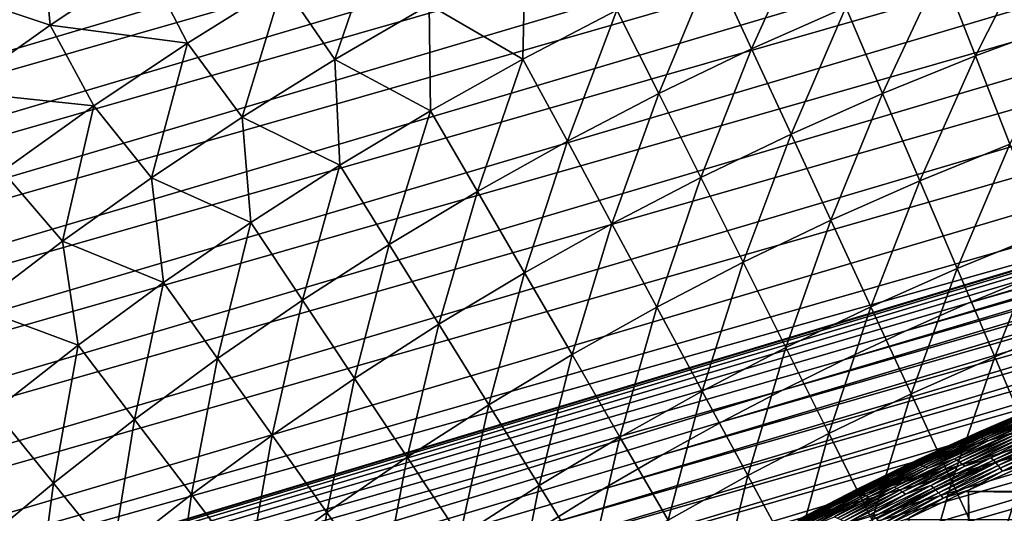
# Model space of a CAD drawing. Header units: millimetres. Extents: x -50 to 50, y -50 to 50.
# Tile 480 of 562: x -21.9 to -11.8, y 26.4 to 31.4. Entities that reach past the tile are written whole.
import ezdxf

# ---------------------------------------------------------------- set-up
doc = ezdxf.new("R2010")
doc.units = ezdxf.units.MM
doc.header["$LTSCALE"] = 65.185185
for name, color, linetype in [('1', 7, 'CONTINUOUS'), ('2', 7, 'CONTINUOUS'), ('29', 7, 'CONTINUOUS'), ('36', 7, 'CONTINUOUS'), ('39', 7, 'CONTINUOUS'), ('45', 7, 'CONTINUOUS'), ('46', 7, 'CONTINUOUS')]:
    doc.layers.add(name, color=color, linetype=linetype)

msp = doc.modelspace()

# ---------------------------------------------------------------- linework, layer by layer
at = {"layer": '1', "color": 7, "linetype": 'Continuous', "true_color": 0xf5f5f5}
for points in [[(-11.585, 26.858), (12.207, 26.581), (-12.207, 26.581), (-11.585, 26.858)], [(-12.207, 26.581), (12.823, 26.29), (-12.823, 26.29), (-12.207, 26.581)], [(12.207, 26.581), (12.823, 26.29), (-12.207, 26.581), (12.207, 26.581)]]:
    msp.add_3dface(points, dxfattribs=at)
at = {"layer": '2', "color": 7, "linetype": 'Continuous', "true_color": 0xf5f5f5}
for points in [[(-11.557, 26.87, 4.3), (-12.174, 26.596, 4.3), (-11.646, -19.363, 4.3), (-11.557, 26.87, 4.3)], [(-12.174, 26.596, 4.3), (-12.785, 26.308, 4.3), (-12.327, -19.212, 4.3), (-12.174, 26.596, 4.3)], [(-12.154, -19.239, 4.3), (-12.174, 26.596, 4.3), (-12.327, -19.212, 4.3), (-12.154, -19.239, 4.3)], [(-11.983, -19.273, 4.3), (-12.174, 26.596, 4.3), (-12.154, -19.239, 4.3), (-11.983, -19.273, 4.3)], [(-11.814, -19.314, 4.3), (-12.174, 26.596, 4.3), (-11.983, -19.273, 4.3), (-11.814, -19.314, 4.3)], [(-11.646, -19.363, 4.3), (-12.174, 26.596, 4.3), (-11.814, -19.314, 4.3), (-11.646, -19.363, 4.3)]]:
    msp.add_3dface(points, dxfattribs=at)
at = {"layer": '29', "color": 7, "linetype": 'Continuous', "true_color": 0xf5f5f5}
for points in [[(-12.07, 27.191, 3.8), (-12.052, 27.198, 3.836), (-11.439, 27.463, 3.8), (-12.07, 27.191, 3.8)], [(-12.052, 27.198, 3.836), (-12.033, 27.202, 3.871), (-11.424, 27.468, 3.836), (-12.052, 27.198, 3.836)], [(-12.052, 27.198, 3.836), (-11.424, 27.468, 3.836), (-11.439, 27.463, 3.8), (-12.052, 27.198, 3.836)], [(-12.033, 27.202, 3.871), (-11.408, 27.47, 3.871), (-11.424, 27.468, 3.836), (-12.033, 27.202, 3.871)], [(-12.033, 27.202, 3.871), (-12.014, 27.204, 3.906), (-11.408, 27.47, 3.871), (-12.033, 27.202, 3.871)], [(-12.014, 27.204, 3.906), (-11.391, 27.47, 3.906), (-11.408, 27.47, 3.871), (-12.014, 27.204, 3.906)], [(-12.014, 27.204, 3.906), (-11.738, 27.314, 3.941), (-11.391, 27.47, 3.906), (-12.014, 27.204, 3.906)], [(-12.044, 27.136, 4.04), (-11.415, 27.407, 4.04), (-11.697, 27.305, 4.008), (-12.044, 27.136, 4.04)], [(-12.044, 27.136, 4.04), (-12.021, 27.126, 4.071), (-11.415, 27.407, 4.04), (-12.044, 27.136, 4.04)], [(-12.021, 27.126, 4.071), (-11.394, 27.395, 4.071), (-11.415, 27.407, 4.04), (-12.021, 27.126, 4.071)], [(-12.021, 27.126, 4.071), (-11.997, 27.115, 4.1), (-11.394, 27.395, 4.071), (-12.021, 27.126, 4.071)], [(-11.997, 27.115, 4.1), (-11.373, 27.382, 4.1), (-11.394, 27.395, 4.071), (-11.997, 27.115, 4.1)], [(-11.997, 27.115, 4.1), (-11.972, 27.101, 4.128), (-11.373, 27.382, 4.1), (-11.997, 27.115, 4.1)], [(-11.972, 27.101, 4.128), (-11.352, 27.367, 4.128), (-11.373, 27.382, 4.1), (-11.972, 27.101, 4.128)], [(-11.972, 27.101, 4.128), (-11.695, 27.195, 4.154), (-11.352, 27.367, 4.128), (-11.972, 27.101, 4.128)], [(-12.364, 27.037, 3.941), (-11.738, 27.314, 3.941), (-12.014, 27.204, 3.906), (-12.364, 27.037, 3.941)], [(-12.364, 27.037, 3.941), (-12.341, 27.035, 3.975), (-11.738, 27.314, 3.941), (-12.364, 27.037, 3.941)], [(-12.341, 27.035, 3.975), (-11.718, 27.311, 3.975), (-11.738, 27.314, 3.941), (-12.341, 27.035, 3.975)], [(-12.341, 27.035, 3.975), (-12.317, 27.031, 4.008), (-11.718, 27.311, 3.975), (-12.341, 27.035, 3.975)], [(-12.317, 27.031, 4.008), (-11.697, 27.305, 4.008), (-11.718, 27.311, 3.975), (-12.317, 27.031, 4.008)], [(-12.317, 27.031, 4.008), (-12.044, 27.136, 4.04), (-11.697, 27.305, 4.008), (-12.317, 27.031, 4.008)], [(-12.695, 26.905, 3.8), (-12.674, 26.914, 3.836), (-12.07, 27.191, 3.8), (-12.695, 26.905, 3.8)], [(-12.674, 26.914, 3.836), (-12.653, 26.92, 3.871), (-12.052, 27.198, 3.836), (-12.674, 26.914, 3.836)], [(-12.674, 26.914, 3.836), (-12.052, 27.198, 3.836), (-12.07, 27.191, 3.8), (-12.674, 26.914, 3.836)], [(-12.653, 26.92, 3.871), (-12.033, 27.202, 3.871), (-12.052, 27.198, 3.836), (-12.653, 26.92, 3.871)], [(-12.653, 26.92, 3.871), (-12.63, 26.923, 3.906), (-12.033, 27.202, 3.871), (-12.653, 26.92, 3.871)], [(-12.63, 26.923, 3.906), (-12.014, 27.204, 3.906), (-12.033, 27.202, 3.871), (-12.63, 26.923, 3.906)], [(-12.63, 26.923, 3.906), (-12.364, 27.037, 3.941), (-12.014, 27.204, 3.906), (-12.63, 26.923, 3.906)], [(-12.319, 26.918, 4.154), (-12.293, 26.902, 4.178), (-11.695, 27.195, 4.154), (-12.319, 26.918, 4.154)], [(-12.319, 26.918, 4.154), (-11.695, 27.195, 4.154), (-11.972, 27.101, 4.128), (-12.319, 26.918, 4.154)], [(-12.293, 26.902, 4.178), (-11.671, 27.177, 4.178), (-11.695, 27.195, 4.154), (-12.293, 26.902, 4.178)], [(-12.293, 26.902, 4.178), (-12.266, 26.883, 4.201), (-11.671, 27.177, 4.178), (-12.293, 26.902, 4.178)], [(-12.266, 26.883, 4.201), (-11.648, 27.157, 4.201), (-11.671, 27.177, 4.178), (-12.266, 26.883, 4.201)], [(-12.266, 26.883, 4.201), (-12.24, 26.863, 4.221), (-11.648, 27.157, 4.201), (-12.266, 26.883, 4.201)], [(-12.24, 26.863, 4.221), (-11.624, 27.135, 4.221), (-11.648, 27.157, 4.201), (-12.24, 26.863, 4.221)], [(-11.944, 26.927, 4.255), (-11.919, 26.902, 4.269), (-11.321, 27.195, 4.255), (-11.944, 26.927, 4.255)], [(-11.944, 26.927, 4.255), (-11.321, 27.195, 4.255), (-11.6, 27.112, 4.239), (-11.944, 26.927, 4.255)], [(-11.919, 26.902, 4.269), (-11.298, 27.169, 4.269), (-11.321, 27.195, 4.255), (-11.919, 26.902, 4.269)], [(-11.919, 26.902, 4.269), (-11.895, 26.876, 4.28), (-11.298, 27.169, 4.269), (-11.919, 26.902, 4.269)], [(-11.895, 26.876, 4.28), (-11.276, 27.141, 4.28), (-11.298, 27.169, 4.269), (-11.895, 26.876, 4.28)], [(-11.895, 26.876, 4.28), (-11.871, 26.848, 4.289), (-11.276, 27.141, 4.28), (-11.895, 26.876, 4.28)], [(-11.871, 26.848, 4.289), (-11.255, 27.112, 4.289), (-11.276, 27.141, 4.28), (-11.871, 26.848, 4.289)], [(-12.667, 26.851, 4.04), (-12.044, 27.136, 4.04), (-12.317, 27.031, 4.008), (-12.667, 26.851, 4.04)], [(-12.667, 26.851, 4.04), (-12.641, 26.843, 4.071), (-12.044, 27.136, 4.04), (-12.667, 26.851, 4.04)], [(-12.641, 26.843, 4.071), (-12.021, 27.126, 4.071), (-12.044, 27.136, 4.04), (-12.641, 26.843, 4.071)], [(-12.641, 26.843, 4.071), (-12.614, 26.833, 4.1), (-12.021, 27.126, 4.071), (-12.641, 26.843, 4.071)], [(-12.614, 26.833, 4.1), (-11.997, 27.115, 4.1), (-12.021, 27.126, 4.071), (-12.614, 26.833, 4.1)], [(-12.614, 26.833, 4.1), (-12.587, 26.821, 4.128), (-11.997, 27.115, 4.1), (-12.614, 26.833, 4.1)], [(-12.587, 26.821, 4.128), (-11.972, 27.101, 4.128), (-11.997, 27.115, 4.1), (-12.587, 26.821, 4.128)], [(-12.587, 26.821, 4.128), (-12.319, 26.918, 4.154), (-11.972, 27.101, 4.128), (-12.587, 26.821, 4.128)], [(-12.24, 26.863, 4.221), (-12.213, 26.841, 4.239), (-11.624, 27.135, 4.221), (-12.24, 26.863, 4.221)], [(-12.213, 26.841, 4.239), (-11.6, 27.112, 4.239), (-11.624, 27.135, 4.221), (-12.213, 26.841, 4.239)], [(-12.213, 26.841, 4.239), (-11.944, 26.927, 4.255), (-11.6, 27.112, 4.239), (-12.213, 26.841, 4.239)], [(-11.871, 26.848, 4.289), (-11.848, 26.82, 4.295), (-11.255, 27.112, 4.289), (-11.871, 26.848, 4.289)], [(-11.848, 26.82, 4.295), (-11.234, 27.083, 4.295), (-11.255, 27.112, 4.289), (-11.848, 26.82, 4.295)], [(-11.848, 26.82, 4.295), (-11.826, 26.791, 4.299), (-11.234, 27.083, 4.295), (-11.848, 26.82, 4.295)], [(-11.826, 26.791, 4.299), (-11.214, 27.053, 4.299), (-11.234, 27.083, 4.295), (-11.826, 26.791, 4.299)], [(-11.826, 26.791, 4.299), (-11.557, 26.87, 4.3), (-11.214, 27.053, 4.299), (-11.826, 26.791, 4.299)], [(-12.983, 26.745, 3.941), (-12.364, 27.037, 3.941), (-12.63, 26.923, 3.906), (-12.983, 26.745, 3.941)], [(-12.983, 26.745, 3.941), (-12.957, 26.745, 3.975), (-12.364, 27.037, 3.941), (-12.983, 26.745, 3.941)], [(-12.957, 26.745, 3.975), (-12.341, 27.035, 3.975), (-12.364, 27.037, 3.941), (-12.957, 26.745, 3.975)], [(-12.957, 26.745, 3.975), (-12.93, 26.743, 4.008), (-12.341, 27.035, 3.975), (-12.957, 26.745, 3.975)], [(-12.93, 26.743, 4.008), (-12.317, 27.031, 4.008), (-12.341, 27.035, 3.975), (-12.93, 26.743, 4.008)], [(-12.93, 26.743, 4.008), (-12.667, 26.851, 4.04), (-12.317, 27.031, 4.008), (-12.93, 26.743, 4.008)], [(-13.313, 26.605, 3.8), (-13.289, 26.615, 3.836), (-12.695, 26.905, 3.8), (-13.313, 26.605, 3.8)], [(-13.289, 26.615, 3.836), (-13.265, 26.623, 3.871), (-12.674, 26.914, 3.836), (-13.289, 26.615, 3.836)], [(-13.289, 26.615, 3.836), (-12.674, 26.914, 3.836), (-12.695, 26.905, 3.8), (-13.289, 26.615, 3.836)], [(-13.284, 26.551, 4.04), (-12.667, 26.851, 4.04), (-12.93, 26.743, 4.008), (-13.284, 26.551, 4.04)], [(-13.284, 26.551, 4.04), (-13.254, 26.545, 4.071), (-12.667, 26.851, 4.04), (-13.284, 26.551, 4.04)], [(-13.265, 26.623, 3.871), (-12.653, 26.92, 3.871), (-12.674, 26.914, 3.836), (-13.265, 26.623, 3.871)], [(-13.265, 26.623, 3.871), (-13.24, 26.629, 3.906), (-12.653, 26.92, 3.871), (-13.265, 26.623, 3.871)], [(-13.254, 26.545, 4.071), (-12.641, 26.843, 4.071), (-12.667, 26.851, 4.04), (-13.254, 26.545, 4.071)], [(-13.254, 26.545, 4.071), (-13.225, 26.538, 4.1), (-12.641, 26.843, 4.071), (-13.254, 26.545, 4.071)], [(-13.24, 26.629, 3.906), (-12.63, 26.923, 3.906), (-12.653, 26.92, 3.871), (-13.24, 26.629, 3.906)], [(-13.24, 26.629, 3.906), (-12.983, 26.745, 3.941), (-12.63, 26.923, 3.906), (-13.24, 26.629, 3.906)], [(-13.225, 26.538, 4.1), (-12.614, 26.833, 4.1), (-12.641, 26.843, 4.071), (-13.225, 26.538, 4.1)], [(-12.937, 26.627, 4.154), (-12.908, 26.612, 4.178), (-12.319, 26.918, 4.154), (-12.937, 26.627, 4.154)], [(-12.937, 26.627, 4.154), (-12.319, 26.918, 4.154), (-12.587, 26.821, 4.128), (-12.937, 26.627, 4.154)], [(-12.908, 26.612, 4.178), (-12.293, 26.902, 4.178), (-12.319, 26.918, 4.154), (-12.908, 26.612, 4.178)], [(-12.908, 26.612, 4.178), (-12.878, 26.595, 4.201), (-12.293, 26.902, 4.178), (-12.908, 26.612, 4.178)], [(-12.878, 26.595, 4.201), (-12.266, 26.883, 4.201), (-12.293, 26.902, 4.178), (-12.878, 26.595, 4.201)], [(-12.878, 26.595, 4.201), (-12.849, 26.577, 4.221), (-12.266, 26.883, 4.201), (-12.878, 26.595, 4.201)], [(-12.849, 26.577, 4.221), (-12.24, 26.863, 4.221), (-12.266, 26.883, 4.201), (-12.849, 26.577, 4.221)], [(-12.849, 26.577, 4.221), (-12.821, 26.556, 4.239), (-12.24, 26.863, 4.221), (-12.849, 26.577, 4.221)], [(-12.821, 26.556, 4.239), (-12.213, 26.841, 4.239), (-12.24, 26.863, 4.221), (-12.821, 26.556, 4.239)], [(-12.821, 26.556, 4.239), (-12.561, 26.645, 4.255), (-12.213, 26.841, 4.239), (-12.821, 26.556, 4.239)], [(-12.561, 26.645, 4.255), (-12.534, 26.621, 4.269), (-11.944, 26.927, 4.255), (-12.561, 26.645, 4.255)], [(-12.561, 26.645, 4.255), (-11.944, 26.927, 4.255), (-12.213, 26.841, 4.239), (-12.561, 26.645, 4.255)], [(-12.534, 26.621, 4.269), (-11.919, 26.902, 4.269), (-11.944, 26.927, 4.255), (-12.534, 26.621, 4.269)], [(-12.534, 26.621, 4.269), (-12.508, 26.596, 4.28), (-11.919, 26.902, 4.269), (-12.534, 26.621, 4.269)], [(-12.508, 26.596, 4.28), (-11.895, 26.876, 4.28), (-11.919, 26.902, 4.269), (-12.508, 26.596, 4.28)], [(-12.508, 26.596, 4.28), (-12.482, 26.57, 4.289), (-11.895, 26.876, 4.28), (-12.508, 26.596, 4.28)], [(-12.482, 26.57, 4.289), (-11.871, 26.848, 4.289), (-11.895, 26.876, 4.28), (-12.482, 26.57, 4.289)], [(-12.482, 26.57, 4.289), (-12.456, 26.543, 4.295), (-11.871, 26.848, 4.289), (-12.482, 26.57, 4.289)], [(-12.456, 26.543, 4.295), (-11.848, 26.82, 4.295), (-11.871, 26.848, 4.289), (-12.456, 26.543, 4.295)], [(-12.174, 26.596, 4.3), (-11.557, 26.87, 4.3), (-11.826, 26.791, 4.299), (-12.174, 26.596, 4.3)], [(-13.595, 26.439, 3.941), (-12.983, 26.745, 3.941), (-13.24, 26.629, 3.906), (-13.595, 26.439, 3.941)], [(-13.595, 26.439, 3.941), (-13.566, 26.441, 3.975), (-12.983, 26.745, 3.941), (-13.595, 26.439, 3.941)], [(-13.566, 26.441, 3.975), (-13.537, 26.441, 4.008), (-12.957, 26.745, 3.975), (-13.566, 26.441, 3.975)], [(-13.566, 26.441, 3.975), (-12.957, 26.745, 3.975), (-12.983, 26.745, 3.941), (-13.566, 26.441, 3.975)], [(-13.537, 26.441, 4.008), (-12.93, 26.743, 4.008), (-12.957, 26.745, 3.975), (-13.537, 26.441, 4.008)], [(-13.537, 26.441, 4.008), (-13.284, 26.551, 4.04), (-12.93, 26.743, 4.008), (-13.537, 26.441, 4.008)], [(-13.225, 26.538, 4.1), (-13.194, 26.527, 4.128), (-12.614, 26.833, 4.1), (-13.225, 26.538, 4.1)], [(-13.194, 26.527, 4.128), (-12.587, 26.821, 4.128), (-12.614, 26.833, 4.1), (-13.194, 26.527, 4.128)], [(-13.194, 26.527, 4.128), (-12.937, 26.627, 4.154), (-12.587, 26.821, 4.128), (-13.194, 26.527, 4.128)], [(-12.456, 26.543, 4.295), (-12.432, 26.515, 4.299), (-11.848, 26.82, 4.295), (-12.456, 26.543, 4.295)], [(-12.432, 26.515, 4.299), (-11.826, 26.791, 4.299), (-11.848, 26.82, 4.295), (-12.432, 26.515, 4.299)], [(-12.432, 26.515, 4.299), (-12.174, 26.596, 4.3), (-11.826, 26.791, 4.299), (-12.432, 26.515, 4.299)], [(-13.172, 26.348, 4.255), (-13.142, 26.326, 4.269), (-12.561, 26.645, 4.255), (-13.172, 26.348, 4.255)], [(-13.172, 26.348, 4.255), (-12.561, 26.645, 4.255), (-12.821, 26.556, 4.239), (-13.172, 26.348, 4.255)], [(-13.142, 26.326, 4.269), (-12.534, 26.621, 4.269), (-12.561, 26.645, 4.255), (-13.142, 26.326, 4.269)], [(-13.923, 26.291, 3.8), (-13.897, 26.303, 3.836), (-13.313, 26.605, 3.8), (-13.923, 26.291, 3.8)], [(-13.897, 26.303, 3.836), (-13.87, 26.313, 3.871), (-13.289, 26.615, 3.836), (-13.897, 26.303, 3.836)], [(-13.897, 26.303, 3.836), (-13.289, 26.615, 3.836), (-13.313, 26.605, 3.8), (-13.897, 26.303, 3.836)], [(-13.893, 26.237, 4.04), (-13.284, 26.551, 4.04), (-13.537, 26.441, 4.008), (-13.893, 26.237, 4.04)], [(-13.893, 26.237, 4.04), (-13.861, 26.234, 4.071), (-13.284, 26.551, 4.04), (-13.893, 26.237, 4.04)], [(-13.87, 26.313, 3.871), (-13.265, 26.623, 3.871), (-13.289, 26.615, 3.836), (-13.87, 26.313, 3.871)], [(-13.87, 26.313, 3.871), (-13.842, 26.321, 3.906), (-13.265, 26.623, 3.871), (-13.87, 26.313, 3.871)], [(-13.861, 26.234, 4.071), (-13.254, 26.545, 4.071), (-13.284, 26.551, 4.04), (-13.861, 26.234, 4.071)], [(-13.861, 26.234, 4.071), (-13.828, 26.228, 4.1), (-13.254, 26.545, 4.071), (-13.861, 26.234, 4.071)], [(-13.842, 26.321, 3.906), (-13.24, 26.629, 3.906), (-13.265, 26.623, 3.871), (-13.842, 26.321, 3.906)], [(-13.842, 26.321, 3.906), (-13.595, 26.439, 3.941), (-13.24, 26.629, 3.906), (-13.842, 26.321, 3.906)], [(-13.828, 26.228, 4.1), (-13.225, 26.538, 4.1), (-13.254, 26.545, 4.071), (-13.828, 26.228, 4.1)], [(-13.828, 26.228, 4.1), (-13.795, 26.22, 4.128), (-13.225, 26.538, 4.1), (-13.828, 26.228, 4.1)], [(-13.795, 26.22, 4.128), (-13.194, 26.527, 4.128), (-13.225, 26.538, 4.1), (-13.795, 26.22, 4.128)], [(-13.547, 26.321, 4.154), (-13.516, 26.308, 4.178), (-12.937, 26.627, 4.154), (-13.547, 26.321, 4.154)], [(-13.547, 26.321, 4.154), (-12.937, 26.627, 4.154), (-13.194, 26.527, 4.128), (-13.547, 26.321, 4.154)], [(-13.516, 26.308, 4.178), (-12.908, 26.612, 4.178), (-12.937, 26.627, 4.154), (-13.516, 26.308, 4.178)], [(-13.516, 26.308, 4.178), (-13.484, 26.294, 4.201), (-12.908, 26.612, 4.178), (-13.516, 26.308, 4.178)], [(-13.484, 26.294, 4.201), (-12.878, 26.595, 4.201), (-12.908, 26.612, 4.178), (-13.484, 26.294, 4.201)], [(-13.484, 26.294, 4.201), (-13.452, 26.277, 4.221), (-12.878, 26.595, 4.201), (-13.484, 26.294, 4.201)], [(-13.452, 26.277, 4.221), (-12.849, 26.577, 4.221), (-12.878, 26.595, 4.201), (-13.452, 26.277, 4.221)], [(-13.452, 26.277, 4.221), (-13.421, 26.258, 4.239), (-12.849, 26.577, 4.221), (-13.452, 26.277, 4.221)], [(-13.421, 26.258, 4.239), (-12.821, 26.556, 4.239), (-12.849, 26.577, 4.221), (-13.421, 26.258, 4.239)], [(-13.421, 26.258, 4.239), (-13.172, 26.348, 4.255), (-12.821, 26.556, 4.239), (-13.421, 26.258, 4.239)], [(-13.142, 26.326, 4.269), (-13.113, 26.303, 4.28), (-12.534, 26.621, 4.269), (-13.142, 26.326, 4.269)], [(-13.113, 26.303, 4.28), (-12.508, 26.596, 4.28), (-12.534, 26.621, 4.269), (-13.113, 26.303, 4.28)], [(-13.113, 26.303, 4.28), (-13.085, 26.278, 4.289), (-12.508, 26.596, 4.28), (-13.113, 26.303, 4.28)], [(-13.085, 26.278, 4.289), (-12.482, 26.57, 4.289), (-12.508, 26.596, 4.28), (-13.085, 26.278, 4.289)], [(-13.085, 26.278, 4.289), (-13.058, 26.252, 4.295), (-12.482, 26.57, 4.289), (-13.085, 26.278, 4.289)], [(-13.058, 26.252, 4.295), (-12.456, 26.543, 4.295), (-12.482, 26.57, 4.289), (-13.058, 26.252, 4.295)], [(-13.058, 26.252, 4.295), (-13.032, 26.226, 4.299), (-12.456, 26.543, 4.295), (-13.058, 26.252, 4.295)], [(-13.032, 26.226, 4.299), (-12.432, 26.515, 4.299), (-12.456, 26.543, 4.295), (-13.032, 26.226, 4.299)], [(-12.785, 26.308, 4.3), (-12.174, 26.596, 4.3), (-12.432, 26.515, 4.299), (-12.785, 26.308, 4.3)], [(-14.2, 26.119, 3.941), (-13.595, 26.439, 3.941), (-13.842, 26.321, 3.906), (-14.2, 26.119, 3.941)], [(-14.2, 26.119, 3.941), (-14.169, 26.123, 3.975), (-13.595, 26.439, 3.941), (-14.2, 26.119, 3.941)], [(-14.169, 26.123, 3.975), (-14.137, 26.125, 4.008), (-13.566, 26.441, 3.975), (-14.169, 26.123, 3.975)], [(-14.169, 26.123, 3.975), (-13.566, 26.441, 3.975), (-13.595, 26.439, 3.941), (-14.169, 26.123, 3.975)], [(-14.137, 26.125, 4.008), (-13.893, 26.237, 4.04), (-13.537, 26.441, 4.008), (-14.137, 26.125, 4.008)], [(-14.137, 26.125, 4.008), (-13.537, 26.441, 4.008), (-13.566, 26.441, 3.975), (-14.137, 26.125, 4.008)], [(-13.795, 26.22, 4.128), (-13.547, 26.321, 4.154), (-13.194, 26.527, 4.128), (-13.795, 26.22, 4.128)], [(-13.032, 26.226, 4.299), (-12.785, 26.308, 4.3), (-12.432, 26.515, 4.299), (-13.032, 26.226, 4.299)]]:
    msp.add_3dface(points, dxfattribs=at)
at = {"layer": '36', "color": 15, "linetype": 'Continuous', "true_color": 0xaf503c}
for points in [[(-22.676, 31.728, -6.655), (-21.681, 32.416, -6.655), (-21.584, 31.362, -7.207), (-22.676, 31.728, -6.655)], [(-21.584, 31.362, -7.207), (-21.681, 32.416, -6.655), (-20.608, 32.012, -7.207), (-21.584, 31.362, -7.207)], [(-14.798, 31.988, -8.783), (-13.806, 32.428, -8.783), (-14.396, 31.12, -9.281), (-14.798, 31.988, -8.783)], [(-14.396, 31.12, -9.281), (-13.806, 32.428, -8.783), (-13.431, 31.548, -9.281), (-14.396, 31.12, -9.281)], [(-19.199, 31.789, -7.746), (-18.202, 32.37, -7.746), (-18.666, 31.01, -8.271), (-19.199, 31.789, -7.746)], [(-18.666, 31.01, -8.271), (-18.202, 32.37, -7.746), (-17.7, 31.572, -8.271), (-18.666, 31.01, -8.271)], [(-12.453, 31.947, -9.281), (-11.464, 32.315, -9.281), (-12.103, 31.049, -9.765), (-12.453, 31.947, -9.281)], [(-12.103, 31.049, -9.765), (-11.464, 32.315, -9.281), (-11.141, 31.406, -9.765), (-12.103, 31.049, -9.765)], [(-17.7, 31.572, -8.271), (-16.716, 32.103, -8.271), (-16.739, 31.016, -8.783), (-17.7, 31.572, -8.271)], [(-16.739, 31.016, -8.783), (-16.716, 32.103, -8.271), (-15.776, 31.517, -8.783), (-16.739, 31.016, -8.783)], [(-21.584, 31.362, -7.207), (-20.608, 32.012, -7.207), (-20.177, 31.178, -7.746), (-21.584, 31.362, -7.207)], [(-20.177, 31.178, -7.746), (-20.608, 32.012, -7.207), (-19.199, 31.789, -7.746), (-20.177, 31.178, -7.746)], [(-15.776, 31.517, -8.783), (-14.798, 31.988, -8.783), (-15.348, 30.662, -9.281), (-15.776, 31.517, -8.783)], [(-15.348, 30.662, -9.281), (-14.798, 31.988, -8.783), (-14.396, 31.12, -9.281), (-15.348, 30.662, -9.281)], [(-13.431, 31.548, -9.281), (-12.453, 31.947, -9.281), (-13.054, 30.661, -9.765), (-13.431, 31.548, -9.281)], [(-13.054, 30.661, -9.765), (-12.453, 31.947, -9.281), (-12.103, 31.049, -9.765), (-13.054, 30.661, -9.765)], [(-20.177, 31.178, -7.746), (-19.199, 31.789, -7.746), (-19.615, 30.419, -8.271), (-20.177, 31.178, -7.746)], [(-19.615, 30.419, -8.271), (-19.199, 31.789, -7.746), (-18.666, 31.01, -8.271), (-19.615, 30.419, -8.271)], [(-22.54, 30.682, -7.207), (-22.676, 31.728, -6.655), (-21.584, 31.362, -7.207), (-22.54, 30.682, -7.207)], [(-18.666, 31.01, -8.271), (-17.7, 31.572, -8.271), (-17.686, 30.486, -8.783), (-18.666, 31.01, -8.271)], [(-17.686, 30.486, -8.783), (-17.7, 31.572, -8.271), (-16.739, 31.016, -8.783), (-17.686, 30.486, -8.783)], [(-16.739, 31.016, -8.783), (-15.776, 31.517, -8.783), (-16.284, 30.174, -9.281), (-16.739, 31.016, -8.783)], [(-16.284, 30.174, -9.281), (-15.776, 31.517, -8.783), (-15.348, 30.662, -9.281), (-16.284, 30.174, -9.281)], [(-14.396, 31.12, -9.281), (-13.431, 31.548, -9.281), (-13.991, 30.245, -9.765), (-14.396, 31.12, -9.281)], [(-13.991, 30.245, -9.765), (-13.431, 31.548, -9.281), (-13.054, 30.661, -9.765), (-13.991, 30.245, -9.765)], [(-12.103, 31.049, -9.765), (-11.141, 31.406, -9.765), (-11.751, 30.144, -10.236), (-12.103, 31.049, -9.765)], [(-22.54, 30.682, -7.207), (-21.584, 31.362, -7.207), (-21.135, 30.536, -7.746), (-22.54, 30.682, -7.207)], [(-21.135, 30.536, -7.746), (-21.584, 31.362, -7.207), (-20.177, 31.178, -7.746), (-21.135, 30.536, -7.746)], [(-21.135, 30.536, -7.746), (-20.177, 31.178, -7.746), (-20.545, 29.799, -8.271), (-21.135, 30.536, -7.746)], [(-20.545, 29.799, -8.271), (-20.177, 31.178, -7.746), (-19.615, 30.419, -8.271), (-20.545, 29.799, -8.271)], [(-15.348, 30.662, -9.281), (-14.396, 31.12, -9.281), (-14.916, 29.8, -9.765), (-15.348, 30.662, -9.281)], [(-14.916, 29.8, -9.765), (-14.396, 31.12, -9.281), (-13.991, 30.245, -9.765), (-14.916, 29.8, -9.765)], [(-19.615, 30.419, -8.271), (-18.666, 31.01, -8.271), (-18.616, 29.927, -8.783), (-19.615, 30.419, -8.271)], [(-18.616, 29.927, -8.783), (-18.666, 31.01, -8.271), (-17.686, 30.486, -8.783), (-18.616, 29.927, -8.783)], [(-17.686, 30.486, -8.783), (-16.739, 31.016, -8.783), (-17.206, 29.659, -9.281), (-17.686, 30.486, -8.783)], [(-17.206, 29.659, -9.281), (-16.739, 31.016, -8.783), (-16.284, 30.174, -9.281), (-17.206, 29.659, -9.281)], [(-13.054, 30.661, -9.765), (-12.103, 31.049, -9.765), (-12.673, 29.768, -10.236), (-13.054, 30.661, -9.765)], [(-12.673, 29.768, -10.236), (-12.103, 31.049, -9.765), (-11.751, 30.144, -10.236), (-12.673, 29.768, -10.236)], [(-22.073, 29.865, -7.746), (-22.54, 30.682, -7.207), (-21.135, 30.536, -7.746), (-22.073, 29.865, -7.746)], [(-16.284, 30.174, -9.281), (-15.348, 30.662, -9.281), (-15.827, 29.326, -9.765), (-16.284, 30.174, -9.281)], [(-15.827, 29.326, -9.765), (-15.348, 30.662, -9.281), (-14.916, 29.8, -9.765), (-15.827, 29.326, -9.765)], [(-13.991, 30.245, -9.765), (-13.054, 30.661, -9.765), (-13.584, 29.364, -10.236), (-13.991, 30.245, -9.765)], [(-13.584, 29.364, -10.236), (-13.054, 30.661, -9.765), (-12.673, 29.768, -10.236), (-13.584, 29.364, -10.236)], [(-22.073, 29.865, -7.746), (-21.135, 30.536, -7.746), (-21.456, 29.15, -8.271), (-22.073, 29.865, -7.746)], [(-21.456, 29.15, -8.271), (-21.135, 30.536, -7.746), (-20.545, 29.799, -8.271), (-21.456, 29.15, -8.271)], [(-18.616, 29.927, -8.783), (-17.686, 30.486, -8.783), (-18.111, 29.115, -9.281), (-18.616, 29.927, -8.783)], [(-18.111, 29.115, -9.281), (-17.686, 30.486, -8.783), (-17.206, 29.659, -9.281), (-18.111, 29.115, -9.281)], [(-20.545, 29.799, -8.271), (-19.615, 30.419, -8.271), (-19.529, 29.34, -8.783), (-20.545, 29.799, -8.271)], [(-19.529, 29.34, -8.783), (-19.615, 30.419, -8.271), (-18.616, 29.927, -8.783), (-19.529, 29.34, -8.783)], [(-17.206, 29.659, -9.281), (-16.284, 30.174, -9.281), (-16.722, 28.825, -9.765), (-17.206, 29.659, -9.281)], [(-16.722, 28.825, -9.765), (-16.284, 30.174, -9.281), (-15.827, 29.326, -9.765), (-16.722, 28.825, -9.765)], [(-14.916, 29.8, -9.765), (-13.991, 30.245, -9.765), (-14.482, 28.932, -10.236), (-14.916, 29.8, -9.765)], [(-14.482, 28.932, -10.236), (-13.991, 30.245, -9.765), (-13.584, 29.364, -10.236), (-14.482, 28.932, -10.236)], [(-12.673, 29.768, -10.236), (-11.751, 30.144, -10.236), (-12.291, 28.869, -10.692), (-12.673, 29.768, -10.236)], [(-12.291, 28.869, -10.692), (-11.751, 30.144, -10.236), (-11.396, 29.233, -10.692), (-12.291, 28.869, -10.692)], [(-22.346, 28.473, -8.271), (-22.073, 29.865, -7.746), (-21.456, 29.15, -8.271), (-22.346, 28.473, -8.271)], [(-19.529, 29.34, -8.783), (-18.616, 29.927, -8.783), (-18.999, 28.543, -9.281), (-19.529, 29.34, -8.783)], [(-18.999, 28.543, -9.281), (-18.616, 29.927, -8.783), (-18.111, 29.115, -9.281), (-18.999, 28.543, -9.281)], [(-21.456, 29.15, -8.271), (-20.545, 29.799, -8.271), (-20.423, 28.725, -8.783), (-21.456, 29.15, -8.271)], [(-20.423, 28.725, -8.783), (-20.545, 29.799, -8.271), (-19.529, 29.34, -8.783), (-20.423, 28.725, -8.783)], [(-15.827, 29.326, -9.765), (-14.916, 29.8, -9.765), (-15.366, 28.472, -10.236), (-15.827, 29.326, -9.765)], [(-15.366, 28.472, -10.236), (-14.916, 29.8, -9.765), (-14.482, 28.932, -10.236), (-15.366, 28.472, -10.236)], [(-13.584, 29.364, -10.236), (-12.673, 29.768, -10.236), (-13.174, 28.477, -10.692), (-13.584, 29.364, -10.236)], [(-13.174, 28.477, -10.692), (-12.673, 29.768, -10.236), (-12.291, 28.869, -10.692), (-13.174, 28.477, -10.692)], [(-18.111, 29.115, -9.281), (-17.206, 29.659, -9.281), (-17.602, 28.296, -9.765), (-18.111, 29.115, -9.281)], [(-17.602, 28.296, -9.765), (-17.206, 29.659, -9.281), (-16.722, 28.825, -9.765), (-17.602, 28.296, -9.765)], [(-14.482, 28.932, -10.236), (-13.584, 29.364, -10.236), (-14.044, 28.058, -10.692), (-14.482, 28.932, -10.236)], [(-14.044, 28.058, -10.692), (-13.584, 29.364, -10.236), (-13.174, 28.477, -10.692), (-14.044, 28.058, -10.692)], [(-20.423, 28.725, -8.783), (-19.529, 29.34, -8.783), (-19.869, 27.945, -9.281), (-20.423, 28.725, -8.783)], [(-19.869, 27.945, -9.281), (-19.529, 29.34, -8.783), (-18.999, 28.543, -9.281), (-19.869, 27.945, -9.281)], [(-16.722, 28.825, -9.765), (-15.827, 29.326, -9.765), (-16.235, 27.985, -10.236), (-16.722, 28.825, -9.765)], [(-16.235, 27.985, -10.236), (-15.827, 29.326, -9.765), (-15.366, 28.472, -10.236), (-16.235, 27.985, -10.236)], [(-12.291, 28.869, -10.692), (-11.396, 29.233, -10.692), (-11.905, 27.964, -11.135), (-12.291, 28.869, -10.692)], [(-11.905, 27.964, -11.135), (-11.396, 29.233, -10.692), (-11.039, 28.317, -11.135), (-11.905, 27.964, -11.135)], [(-22.346, 28.473, -8.271), (-21.456, 29.15, -8.271), (-21.298, 28.082, -8.783), (-22.346, 28.473, -8.271)], [(-21.298, 28.082, -8.783), (-21.456, 29.15, -8.271), (-20.423, 28.725, -8.783), (-21.298, 28.082, -8.783)], [(-18.999, 28.543, -9.281), (-18.111, 29.115, -9.281), (-18.465, 27.741, -9.765), (-18.999, 28.543, -9.281)], [(-18.465, 27.741, -9.765), (-18.111, 29.115, -9.281), (-17.602, 28.296, -9.765), (-18.465, 27.741, -9.765)], [(-15.366, 28.472, -10.236), (-14.482, 28.932, -10.236), (-14.902, 27.612, -10.692), (-15.366, 28.472, -10.236)], [(-14.902, 27.612, -10.692), (-14.482, 28.932, -10.236), (-14.044, 28.058, -10.692), (-14.902, 27.612, -10.692)], [(-13.174, 28.477, -10.692), (-12.291, 28.869, -10.692), (-12.761, 27.584, -11.135), (-13.174, 28.477, -10.692)], [(-12.761, 27.584, -11.135), (-12.291, 28.869, -10.692), (-11.905, 27.964, -11.135), (-12.761, 27.584, -11.135)], [(-17.602, 28.296, -9.765), (-16.722, 28.825, -9.765), (-17.089, 27.472, -10.236), (-17.602, 28.296, -9.765)], [(-17.089, 27.472, -10.236), (-16.722, 28.825, -9.765), (-16.235, 27.985, -10.236), (-17.089, 27.472, -10.236)], [(-21.298, 28.082, -8.783), (-20.423, 28.725, -8.783), (-20.72, 27.32, -9.281), (-21.298, 28.082, -8.783)], [(-20.72, 27.32, -9.281), (-20.423, 28.725, -8.783), (-19.869, 27.945, -9.281), (-20.72, 27.32, -9.281)], [(-22.153, 27.413, -8.783), (-22.346, 28.473, -8.271), (-21.298, 28.082, -8.783), (-22.153, 27.413, -8.783)], [(-19.869, 27.945, -9.281), (-18.999, 28.543, -9.281), (-19.31, 27.159, -9.765), (-19.869, 27.945, -9.281)], [(-19.31, 27.159, -9.765), (-18.999, 28.543, -9.281), (-18.465, 27.741, -9.765), (-19.31, 27.159, -9.765)], [(-16.235, 27.985, -10.236), (-15.366, 28.472, -10.236), (-15.745, 27.14, -10.692), (-16.235, 27.985, -10.236)], [(-15.745, 27.14, -10.692), (-15.366, 28.472, -10.236), (-14.902, 27.612, -10.692), (-15.745, 27.14, -10.692)], [(-14.044, 28.058, -10.692), (-13.174, 28.477, -10.692), (-13.604, 27.178, -11.135), (-14.044, 28.058, -10.692)], [(-13.604, 27.178, -11.135), (-13.174, 28.477, -10.692), (-12.761, 27.584, -11.135), (-13.604, 27.178, -11.135)], [(-18.465, 27.741, -9.765), (-17.602, 28.296, -9.765), (-17.927, 26.933, -10.236), (-18.465, 27.741, -9.765)], [(-17.927, 26.933, -10.236), (-17.602, 28.296, -9.765), (-17.089, 27.472, -10.236), (-17.927, 26.933, -10.236)], [(-11.905, 27.964, -11.135), (-11.039, 28.317, -11.135), (-11.517, 27.053, -11.563), (-11.905, 27.964, -11.135)], [(-22.153, 27.413, -8.783), (-21.298, 28.082, -8.783), (-21.551, 26.669, -9.281), (-22.153, 27.413, -8.783)], [(-21.551, 26.669, -9.281), (-21.298, 28.082, -8.783), (-20.72, 27.32, -9.281), (-21.551, 26.669, -9.281)], [(-14.902, 27.612, -10.692), (-14.044, 28.058, -10.692), (-14.434, 26.746, -11.135), (-14.902, 27.612, -10.692)], [(-14.434, 26.746, -11.135), (-14.044, 28.058, -10.692), (-13.604, 27.178, -11.135), (-14.434, 26.746, -11.135)], [(-17.089, 27.472, -10.236), (-16.235, 27.985, -10.236), (-16.573, 26.642, -10.692), (-17.089, 27.472, -10.236)], [(-16.573, 26.642, -10.692), (-16.235, 27.985, -10.236), (-15.745, 27.14, -10.692), (-16.573, 26.642, -10.692)], [(-12.761, 27.584, -11.135), (-11.905, 27.964, -11.135), (-12.345, 26.685, -11.563), (-12.761, 27.584, -11.135)], [(-12.345, 26.685, -11.563), (-11.905, 27.964, -11.135), (-11.517, 27.053, -11.563), (-12.345, 26.685, -11.563)], [(-20.72, 27.32, -9.281), (-19.869, 27.945, -9.281), (-20.137, 26.552, -9.765), (-20.72, 27.32, -9.281)], [(-20.137, 26.552, -9.765), (-19.869, 27.945, -9.281), (-19.31, 27.159, -9.765), (-20.137, 26.552, -9.765)], [(-19.31, 27.159, -9.765), (-18.465, 27.741, -9.765), (-18.748, 26.368, -10.236), (-19.31, 27.159, -9.765)], [(-18.748, 26.368, -10.236), (-18.465, 27.741, -9.765), (-17.927, 26.933, -10.236), (-18.748, 26.368, -10.236)], [(-15.745, 27.14, -10.692), (-14.902, 27.612, -10.692), (-15.251, 26.289, -11.135), (-15.745, 27.14, -10.692)], [(-15.251, 26.289, -11.135), (-14.902, 27.612, -10.692), (-14.434, 26.746, -11.135), (-15.251, 26.289, -11.135)], [(-13.604, 27.178, -11.135), (-12.761, 27.584, -11.135), (-13.161, 26.293, -11.563), (-13.604, 27.178, -11.135)], [(-13.161, 26.293, -11.563), (-12.761, 27.584, -11.135), (-12.345, 26.685, -11.563), (-13.161, 26.293, -11.563)], [(-17.927, 26.933, -10.236), (-17.089, 27.472, -10.236), (-17.385, 26.119, -10.692), (-17.927, 26.933, -10.236)], [(-17.385, 26.119, -10.692), (-17.089, 27.472, -10.236), (-16.573, 26.642, -10.692), (-17.385, 26.119, -10.692)], [(-22.362, 25.993, -9.281), (-22.153, 27.413, -8.783), (-21.551, 26.669, -9.281), (-22.362, 25.993, -9.281)], [(-21.551, 26.669, -9.281), (-20.72, 27.32, -9.281), (-20.945, 25.919, -9.765), (-21.551, 26.669, -9.281)], [(-20.945, 25.919, -9.765), (-20.72, 27.32, -9.281), (-20.137, 26.552, -9.765), (-20.945, 25.919, -9.765)], [(-20.137, 26.552, -9.765), (-19.31, 27.159, -9.765), (-19.551, 25.778, -10.236), (-20.137, 26.552, -9.765)], [(-19.551, 25.778, -10.236), (-19.31, 27.159, -9.765), (-18.748, 26.368, -10.236), (-19.551, 25.778, -10.236)], [(-16.573, 26.642, -10.692), (-15.745, 27.14, -10.692), (-16.053, 25.807, -11.135), (-16.573, 26.642, -10.692)], [(-16.053, 25.807, -11.135), (-15.745, 27.14, -10.692), (-15.251, 26.289, -11.135), (-16.053, 25.807, -11.135)], [(-14.434, 26.746, -11.135), (-13.604, 27.178, -11.135), (-13.964, 25.875, -11.563), (-14.434, 26.746, -11.135)], [(-13.964, 25.875, -11.563), (-13.604, 27.178, -11.135), (-13.161, 26.293, -11.563), (-13.964, 25.875, -11.563)], [(-12.345, 26.685, -11.563), (-11.517, 27.053, -11.563), (-11.927, 25.781, -11.977), (-12.345, 26.685, -11.563)], [(-11.927, 25.781, -11.977), (-11.517, 27.053, -11.563), (-11.127, 26.136, -11.977), (-11.927, 25.781, -11.977)], [(-18.748, 26.368, -10.236), (-17.927, 26.933, -10.236), (-18.182, 25.572, -10.692), (-18.748, 26.368, -10.236)], [(-18.182, 25.572, -10.692), (-17.927, 26.933, -10.236), (-17.385, 26.119, -10.692), (-18.182, 25.572, -10.692)], [(-15.251, 26.289, -11.135), (-14.434, 26.746, -11.135), (-14.754, 25.433, -11.563), (-15.251, 26.289, -11.135)], [(-14.754, 25.433, -11.563), (-14.434, 26.746, -11.135), (-13.964, 25.875, -11.563), (-14.754, 25.433, -11.563)], [(-22.362, 25.993, -9.281), (-21.551, 26.669, -9.281), (-21.734, 25.262, -9.765), (-22.362, 25.993, -9.281)], [(-21.734, 25.262, -9.765), (-21.551, 26.669, -9.281), (-20.945, 25.919, -9.765), (-21.734, 25.262, -9.765)], [(-17.385, 26.119, -10.692), (-16.573, 26.642, -10.692), (-16.84, 25.3, -11.135), (-17.385, 26.119, -10.692)], [(-16.84, 25.3, -11.135), (-16.573, 26.642, -10.692), (-16.053, 25.807, -11.135), (-16.84, 25.3, -11.135)], [(-13.161, 26.293, -11.563), (-12.345, 26.685, -11.563), (-12.715, 25.402, -11.977), (-13.161, 26.293, -11.563)], [(-12.715, 25.402, -11.977), (-12.345, 26.685, -11.563), (-11.927, 25.781, -11.977), (-12.715, 25.402, -11.977)], [(-20.945, 25.919, -9.765), (-20.137, 26.552, -9.765), (-20.335, 25.164, -10.236), (-20.945, 25.919, -9.765)], [(-20.335, 25.164, -10.236), (-20.137, 26.552, -9.765), (-19.551, 25.778, -10.236), (-20.335, 25.164, -10.236)], [(-19.551, 25.778, -10.236), (-18.748, 26.368, -10.236), (-18.96, 25, -10.692), (-19.551, 25.778, -10.236)], [(-18.96, 25, -10.692), (-18.748, 26.368, -10.236), (-18.182, 25.572, -10.692), (-18.96, 25, -10.692)]]:
    msp.add_3dface(points, dxfattribs=at)
at = {"layer": '39', "color": 15, "linetype": 'Continuous', "true_color": 0xaf503c}
for points in [[(-39.057, 30.741, 4.5), (15.992, 47.059, 4.5), (-38.502, 31.433, 4.5), (-39.057, 30.741, 4.5)], [(16.829, 46.766, 4.5), (15.992, 47.059, 4.5), (-39.057, 30.741, 4.5), (16.829, 46.766, 4.5)], [(-39.6, 30.039, 4.5), (16.829, 46.766, 4.5), (-39.057, 30.741, 4.5), (-39.6, 30.039, 4.5)], [(17.661, 46.458, 4.5), (16.829, 46.766, 4.5), (-39.6, 30.039, 4.5), (17.661, 46.458, 4.5)], [(18.487, 46.135, 4.5), (17.661, 46.458, 4.5), (-40.129, 29.327, 4.5), (18.487, 46.135, 4.5)], [(-40.129, 29.327, 4.5), (17.661, 46.458, 4.5), (-39.6, 30.039, 4.5), (-40.129, 29.327, 4.5)], [(19.308, 45.798, 4.5), (18.487, 46.135, 4.5), (-40.646, 28.606, 4.5), (19.308, 45.798, 4.5)], [(-40.646, 28.606, 4.5), (18.487, 46.135, 4.5), (-40.129, 29.327, 4.5), (-40.646, 28.606, 4.5)], [(-41.151, 27.876, 4.5), (19.308, 45.798, 4.5), (-40.646, 28.606, 4.5), (-41.151, 27.876, 4.5)], [(20.122, 45.446, 4.5), (19.308, 45.798, 4.5), (-41.151, 27.876, 4.5), (20.122, 45.446, 4.5)], [(20.93, 45.079, 4.5), (20.122, 45.446, 4.5), (-41.642, 27.137, 4.5), (20.93, 45.079, 4.5)], [(-41.642, 27.137, 4.5), (20.122, 45.446, 4.5), (-41.151, 27.876, 4.5), (-41.642, 27.137, 4.5)], [(-42.119, 26.39, 4.5), (20.93, 45.079, 4.5), (-41.642, 27.137, 4.5), (-42.119, 26.39, 4.5)], [(21.731, 44.699, 4.5), (20.93, 45.079, 4.5), (-42.119, 26.39, 4.5), (21.731, 44.699, 4.5)], [(-42.583, 25.634, 4.5), (21.731, 44.699, 4.5), (-42.119, 26.39, 4.5), (-42.583, 25.634, 4.5)], [(22.526, 44.303, 4.5), (21.731, 44.699, 4.5), (-42.583, 25.634, 4.5), (22.526, 44.303, 4.5)], [(-43.034, 24.87, 4.5), (22.526, 44.303, 4.5), (-42.583, 25.634, 4.5), (-43.034, 24.87, 4.5)], [(23.313, 43.894, 4.5), (22.526, 44.303, 4.5), (-43.034, 24.87, 4.5), (23.313, 43.894, 4.5)], [(-43.471, 24.098, 4.5), (23.313, 43.894, 4.5), (-43.034, 24.87, 4.5), (-43.471, 24.098, 4.5)], [(24.092, 43.471, 4.5), (23.313, 43.894, 4.5), (-43.471, 24.098, 4.5), (24.092, 43.471, 4.5)], [(-43.894, 23.318, 4.5), (24.092, 43.471, 4.5), (-43.471, 24.098, 4.5), (-43.894, 23.318, 4.5)], [(24.864, 43.034, 4.5), (24.092, 43.471, 4.5), (-43.894, 23.318, 4.5), (24.864, 43.034, 4.5)], [(25.629, 42.583, 4.5), (24.864, 43.034, 4.5), (-44.303, 22.531, 4.5), (25.629, 42.583, 4.5)], [(-44.303, 22.531, 4.5), (24.864, 43.034, 4.5), (-43.894, 23.318, 4.5), (-44.303, 22.531, 4.5)], [(26.385, 42.119, 4.5), (25.629, 42.583, 4.5), (-44.699, 21.736, 4.5), (26.385, 42.119, 4.5)], [(-44.699, 21.736, 4.5), (25.629, 42.583, 4.5), (-44.303, 22.531, 4.5), (-44.699, 21.736, 4.5)], [(-45.079, 20.935, 4.5), (26.385, 42.119, 4.5), (-44.699, 21.736, 4.5), (-45.079, 20.935, 4.5)], [(27.132, 41.641, 4.5), (26.385, 42.119, 4.5), (-45.079, 20.935, 4.5), (27.132, 41.641, 4.5)], [(-45.446, 20.127, 4.5), (27.132, 41.641, 4.5), (-45.079, 20.935, 4.5), (-45.446, 20.127, 4.5)], [(27.871, 41.151, 4.5), (27.132, 41.641, 4.5), (-45.446, 20.127, 4.5), (27.871, 41.151, 4.5)], [(28.601, 40.646, 4.5), (27.871, 41.151, 4.5), (-45.798, 19.313, 4.5), (28.601, 40.646, 4.5)], [(-45.798, 19.313, 4.5), (27.871, 41.151, 4.5), (-45.446, 20.127, 4.5), (-45.798, 19.313, 4.5)], [(28.601, 40.646, 4.5), (-45.798, 19.313, 4.5), (-8.884, 29.703, 4.5), (28.601, 40.646, 4.5)], [(-8.884, 29.703, 4.5), (-46.135, 18.492, 4.5), (-9.552, 29.495, 4.5), (-8.884, 29.703, 4.5)], [(-45.798, 19.313, 4.5), (-46.135, 18.492, 4.5), (-8.884, 29.703, 4.5), (-45.798, 19.313, 4.5)], [(-9.552, 29.495, 4.5), (-46.135, 18.492, 4.5), (-10.217, 29.272, 4.5), (-9.552, 29.495, 4.5)], [(-10.217, 29.272, 4.5), (-46.135, 18.492, 4.5), (-10.875, 29.033, 4.5), (-10.217, 29.272, 4.5)], [(-10.875, 29.033, 4.5), (-46.135, 18.492, 4.5), (-11.529, 28.78, 4.5), (-10.875, 29.033, 4.5)], [(-11.529, 28.78, 4.5), (-46.135, 18.492, 4.5), (-12.176, 28.512, 4.5), (-11.529, 28.78, 4.5)], [(-12.176, 28.512, 4.5), (-46.135, 18.492, 4.5), (-12.817, 28.23, 4.5), (-12.176, 28.512, 4.5)], [(-12.817, 28.23, 4.5), (-46.135, 18.492, 4.5), (-13.452, 27.933, 4.5), (-12.817, 28.23, 4.5)], [(-13.452, 27.933, 4.5), (-46.135, 18.492, 4.5), (-14.08, 27.622, 4.5), (-13.452, 27.933, 4.5)], [(-14.08, 27.622, 4.5), (-46.458, 17.666, 4.5), (-14.7, 27.297, 4.5), (-14.08, 27.622, 4.5)], [(-46.135, 18.492, 4.5), (-46.458, 17.666, 4.5), (-14.08, 27.622, 4.5), (-46.135, 18.492, 4.5)], [(-14.7, 27.297, 4.5), (-46.458, 17.666, 4.5), (-15.313, 26.958, 4.5), (-14.7, 27.297, 4.5)], [(-15.313, 26.958, 4.5), (-46.458, 17.666, 4.5), (-15.919, 26.605, 4.5), (-15.313, 26.958, 4.5)], [(-15.919, 26.605, 4.5), (-46.458, 17.666, 4.5), (-16.516, 26.238, 4.5), (-15.919, 26.605, 4.5)]]:
    msp.add_3dface(points, dxfattribs=at)
at = {"layer": '45', "color": 15, "linetype": 'Continuous', "true_color": 0xaf503c}
for points in [[(-11.529, 28.78), (-12.176, 28.512, 4.5), (-12.176, 28.512), (-11.529, 28.78)], [(-11.529, 28.78, 4.5), (-12.176, 28.512, 4.5), (-11.529, 28.78), (-11.529, 28.78, 4.5)], [(-12.176, 28.512), (-12.817, 28.23, 4.5), (-12.817, 28.23), (-12.176, 28.512)], [(-12.176, 28.512, 4.5), (-12.817, 28.23, 4.5), (-12.176, 28.512), (-12.176, 28.512, 4.5)], [(-12.817, 28.23, 4.5), (-13.452, 27.933, 4.5), (-12.817, 28.23), (-12.817, 28.23, 4.5)], [(-12.817, 28.23), (-13.452, 27.933, 4.5), (-13.452, 27.933), (-12.817, 28.23)], [(-13.452, 27.933), (-14.08, 27.622, 4.5), (-14.08, 27.622), (-13.452, 27.933)], [(-13.452, 27.933, 4.5), (-14.08, 27.622, 4.5), (-13.452, 27.933), (-13.452, 27.933, 4.5)], [(-14.08, 27.622), (-14.7, 27.297, 4.5), (-14.7, 27.297), (-14.08, 27.622)], [(-14.08, 27.622, 4.5), (-14.7, 27.297, 4.5), (-14.08, 27.622), (-14.08, 27.622, 4.5)], [(-14.7, 27.297), (-15.313, 26.958, 4.5), (-15.313, 26.958), (-14.7, 27.297)], [(-14.7, 27.297, 4.5), (-15.313, 26.958, 4.5), (-14.7, 27.297), (-14.7, 27.297, 4.5)], [(-15.313, 26.958), (-15.919, 26.605, 4.5), (-15.919, 26.605), (-15.313, 26.958)], [(-15.313, 26.958, 4.5), (-15.919, 26.605, 4.5), (-15.313, 26.958), (-15.313, 26.958, 4.5)], [(-15.919, 26.605, 4.5), (-16.516, 26.238, 4.5), (-15.919, 26.605), (-15.919, 26.605, 4.5)], [(-15.919, 26.605), (-16.516, 26.238, 4.5), (-16.516, 26.238), (-15.919, 26.605)]]:
    msp.add_3dface(points, dxfattribs=at)
at = {"layer": '46', "color": 15, "linetype": 'Continuous', "true_color": 0xaf503c}
for points in [[(0.799, 30.992), (-17.104, 25.858), (-17.684, 25.465), (0.799, 30.992)], [(1.499, 30.966), (0.799, 30.992), (-17.684, 25.465), (1.499, 30.966)], [(0.099, 31.002), (-16.516, 26.238), (-17.104, 25.858), (0.099, 31.002)], [(0.799, 30.992), (0.099, 31.002), (-17.104, 25.858), (0.799, 30.992)], [(0.099, 31.002), (-0.602, 30.997), (-16.516, 26.238), (0.099, 31.002)], [(-0.602, 30.997), (-15.919, 26.605), (-16.516, 26.238), (-0.602, 30.997)], [(-0.602, 30.997), (-1.302, 30.975), (-15.919, 26.605), (-0.602, 30.997)], [(-1.302, 30.975), (-15.313, 26.958), (-15.919, 26.605), (-1.302, 30.975)], [(-1.302, 30.975), (-2.002, 30.938), (-15.313, 26.958), (-1.302, 30.975)], [(2.199, 30.924), (-18.255, 25.059), (-18.817, 24.64), (2.199, 30.924)], [(2.897, 30.867), (2.199, 30.924), (-18.817, 24.64), (2.897, 30.867)], [(1.499, 30.966), (-17.684, 25.465), (-18.255, 25.059), (1.499, 30.966)], [(2.199, 30.924), (1.499, 30.966), (-18.255, 25.059), (2.199, 30.924)], [(-2.002, 30.938), (-14.7, 27.297), (-15.313, 26.958), (-2.002, 30.938)], [(-2.002, 30.938), (-2.701, 30.885), (-14.7, 27.297), (-2.002, 30.938)], [(-2.701, 30.885), (-14.08, 27.622), (-14.7, 27.297), (-2.701, 30.885)], [(-2.701, 30.885), (-3.398, 30.816), (-14.08, 27.622), (-2.701, 30.885)], [(3.594, 30.793), (-19.369, 24.209), (-19.911, 23.765), (3.594, 30.793)], [(4.289, 30.704), (3.594, 30.793), (-19.911, 23.765), (4.289, 30.704)], [(2.897, 30.867), (-18.817, 24.64), (-19.369, 24.209), (2.897, 30.867)], [(3.594, 30.793), (2.897, 30.867), (-19.369, 24.209), (3.594, 30.793)], [(-3.398, 30.816), (-13.452, 27.933), (-14.08, 27.622), (-3.398, 30.816)], [(-3.398, 30.816), (-4.093, 30.731), (-13.452, 27.933), (-3.398, 30.816)], [(4.289, 30.704), (-19.911, 23.765), (-20.443, 23.309), (4.289, 30.704)], [(4.981, 30.599), (4.289, 30.704), (-20.443, 23.309), (4.981, 30.599)], [(-4.093, 30.731), (-12.817, 28.23), (-13.452, 27.933), (-4.093, 30.731)], [(-4.093, 30.731), (-4.787, 30.631), (-12.817, 28.23), (-4.093, 30.731)], [(4.981, 30.599), (-20.443, 23.309), (-20.964, 22.841), (4.981, 30.599)], [(5.672, 30.479), (4.981, 30.599), (-20.964, 22.841), (5.672, 30.479)], [(-4.787, 30.631), (-12.176, 28.512), (-12.817, 28.23), (-4.787, 30.631)], [(-4.787, 30.631), (-5.478, 30.515), (-12.176, 28.512), (-4.787, 30.631)], [(5.672, 30.479), (-20.964, 22.841), (-21.475, 22.361), (5.672, 30.479)], [(6.359, 30.343), (5.672, 30.479), (-21.475, 22.361), (6.359, 30.343)], [(-5.478, 30.515), (-11.529, 28.78), (-12.176, 28.512), (-5.478, 30.515)], [(7.043, 30.191), (6.359, 30.343), (-21.975, 21.871), (7.043, 30.191)], [(6.359, 30.343), (-21.475, 22.361), (-21.975, 21.871), (6.359, 30.343)], [(7.043, 30.191), (-21.975, 21.871), (-22.464, 21.368), (7.043, 30.191)], [(7.723, 30.024), (7.043, 30.191), (-22.464, 21.368), (7.723, 30.024)], [(7.723, 30.024), (-22.464, 21.368), (-22.941, 20.855), (7.723, 30.024)], [(8.4, 29.842), (7.723, 30.024), (-22.941, 20.855), (8.4, 29.842)], [(8.4, 29.842), (-22.941, 20.855), (-23.406, 20.332), (8.4, 29.842)], [(9.072, 29.645), (8.4, 29.842), (-23.406, 20.332), (9.072, 29.645)], [(9.072, 29.645), (-23.406, 20.332), (-23.86, 19.797), (9.072, 29.645)], [(9.74, 29.432), (9.072, 29.645), (-23.86, 19.797), (9.74, 29.432)], [(9.74, 29.432), (-23.86, 19.797), (-24.301, 19.253), (9.74, 29.432)], [(10.402, 29.204), (9.74, 29.432), (-24.301, 19.253), (10.402, 29.204)], [(10.402, 29.204), (-24.301, 19.253), (-24.73, 18.699), (10.402, 29.204)], [(11.06, 28.962), (10.402, 29.204), (-24.73, 18.699), (11.06, 28.962)], [(11.06, 28.962), (-24.73, 18.699), (-25.146, 18.136), (11.06, 28.962)], [(11.711, 28.704), (11.06, 28.962), (-25.146, 18.136), (11.711, 28.704)], [(11.711, 28.704), (-25.549, 17.563), (-6.604, 23.025), (11.711, 28.704)], [(11.711, 28.704), (-25.146, 18.136), (-25.549, 17.563), (11.711, 28.704)]]:
    msp.add_3dface(points, dxfattribs=at)

doc.saveas('drawing.dxf')
